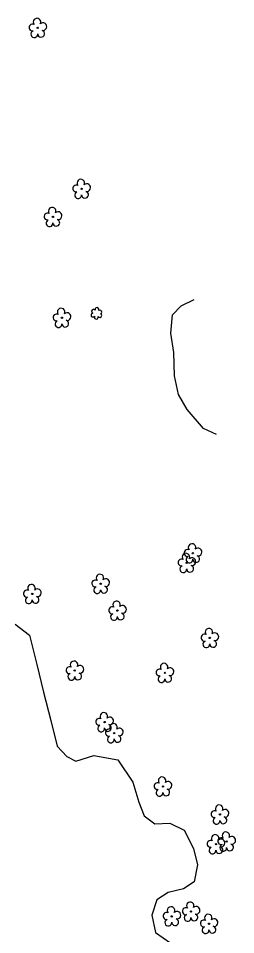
# Model space of a CAD drawing. Extents: x 3040896 to 3051146, y 687568 to 732976.
# Drawn here: x 3047320.5 to 3047428.3, y 707780.4 to 708235.6 of the extents above; entities that cross this region are included whole.
import ezdxf

# ---------------------------------------------------------------- set-up
doc = ezdxf.new("R2010")
doc.units = 0
for name, color, linetype in [('Exist Vegetation Hedge Row', 7, 'Continuous'), ('Exist Vegetation Shrub CELL', 7, 'Continuous'), ('Exist Vegetation Tree CELL', 7, 'Continuous'), ('Exist Vegetation Woods Line', 7, 'Continuous')]:
    doc.layers.add(name, color=color, linetype=linetype)

msp = doc.modelspace()

# ---------------------------------------------------------------- linework, layer by layer
at = {"layer": 'Exist Vegetation Hedge Row'}
msp.add_lwpolyline([(3047418.84, 708028.87), (3047412.34, 708031.85), (3047404.33, 708041.32), (3047399.96, 708048.82), (3047398.06, 708058.02), (3047397.73, 708069.56), (3047396.19, 708079.16), (3047397, 708088.27), (3047401.27, 708092.84), (3047407.74, 708095.87)], dxfattribs=at)
at = {"layer": 'Exist Vegetation Shrub CELL'}
msp.add_line((3047359.31, 708088.88), (3047359.31, 708088.88), dxfattribs=at)
for centre, radius, start, end in [((3047357.51, 708088.18), 0.955, 95.1099, 327.9534), ((3047357.83, 708090.01), 0.968, 35.8908, 245.4216), ((3047359.19, 708087.2), 0.984, 151.2797, 21.387), ((3047359.54, 708090.92), 0.99, 334.8391, 200.4717), ((3047360.95, 708087.95), 0.937, 204.9913, 73.4601), ((3047360.99, 708089.75), 0.929, 284.4567, 126.0861)]:
    msp.add_arc(centre, radius, start, end, dxfattribs=at)
at = {"layer": 'Exist Vegetation Tree CELL'}
for p, q in [((3047330.13, 708230.86), (3047330.13, 708230.86)), ((3047351.91, 708150.91), (3047351.91, 708150.91)), ((3047337.66, 708136.97), (3047337.66, 708136.97)), ((3047342.1, 708086.86), (3047342.1, 708086.86)), ((3047407.09, 707969.91), (3047407.09, 707969.91)), ((3047404.08, 707965.14), (3047404.08, 707965.14)), ((3047361.35, 707954.73), (3047361.35, 707954.73)), ((3047327.37, 707949.66), (3047327.37, 707949.66)), ((3047369.64, 707941.43), (3047369.64, 707941.43)), ((3047415.47, 707927.84), (3047415.47, 707927.84)), ((3047348.5, 707911.64), (3047348.5, 707911.64)), ((3047393.2, 707910.5), (3047393.2, 707910.5)), ((3047363.29, 707886.03), (3047363.29, 707886.03)), ((3047368.06, 707880.57), (3047368.06, 707880.57)), ((3047392.23, 707854.04), (3047392.23, 707854.04)), ((3047420.53, 707840.16), (3047420.53, 707840.16)), ((3047418.55, 707825.39), (3047418.55, 707825.39)), ((3047423.89, 707826.72), (3047423.89, 707826.72)), ((3047406.19, 707791.93), (3047406.19, 707791.93)), ((3047396.64, 707789.54), (3047396.64, 707789.54)), ((3047415.13, 707785.85), (3047415.13, 707785.85))]:
    msp.add_line(p, q, dxfattribs=at)
for centre in [(3047330.13, 708230.86), (3047351.91, 708150.91), (3047337.66, 708136.97), (3047342.1, 708086.86), (3047407.09, 707969.91), (3047404.08, 707965.14), (3047361.35, 707954.73), (3047327.37, 707949.66), (3047369.64, 707941.43), (3047415.47, 707927.84), (3047348.5, 707911.64), (3047393.2, 707910.5), (3047363.29, 707886.03), (3047368.06, 707880.57), (3047392.23, 707854.04), (3047420.53, 707840.16), (3047418.55, 707825.39), (3047423.89, 707826.72), (3047406.19, 707791.93), (3047396.64, 707789.54), (3047415.13, 707785.85)]:
    msp.add_circle(centre, 0.326, dxfattribs=at)
for centre, radius, start, end in [((3047329.75, 708233.74), 1.86, 330.1651, 219.7134), ((3047332.68, 708231.45), 1.9, 257.1011, 134.1999), ((3047327.53, 708231.02), 1.73, 62.6636, 279.3457), ((3047328.43, 708227.74), 1.69, 111.5671, 6.231), ((3047331.8, 708227.96), 1.7, 181.2822, 74.56), ((3047349.3, 708151.07), 1.73, 62.6636, 279.3457), ((3047351.52, 708153.79), 1.86, 330.1651, 219.7134), ((3047354.46, 708151.5), 1.9, 257.1011, 134.1999), ((3047350.21, 708147.79), 1.69, 111.5671, 6.231), ((3047353.58, 708148.01), 1.7, 181.2822, 74.56), ((3047335.05, 708137.13), 1.73, 62.6636, 279.3457), ((3047337.28, 708139.85), 1.86, 330.1651, 219.7134), ((3047340.21, 708137.56), 1.9, 257.1011, 134.1999), ((3047335.96, 708133.85), 1.69, 111.5671, 6.231), ((3047339.33, 708134.07), 1.7, 181.2822, 74.56), ((3047339.49, 708087.01), 1.73, 62.6636, 279.3457), ((3047341.71, 708089.73), 1.86, 330.1651, 219.7134), ((3047344.65, 708087.44), 1.9, 257.1011, 134.1999), ((3047340.4, 708083.73), 1.69, 111.5671, 6.231), ((3047343.77, 708083.96), 1.7, 181.2822, 74.56), ((3047406.7, 707972.78), 1.86, 330.1651, 219.7134), ((3047403.69, 707968.02), 1.86, 330.1651, 219.7134), ((3047404.48, 707970.06), 1.73, 62.6636, 279.3457), ((3047409.64, 707970.5), 1.9, 257.1011, 134.1999), ((3047401.47, 707965.3), 1.73, 62.6636, 279.3457), ((3047405.38, 707966.79), 1.69, 111.5671, 6.231), ((3047406.63, 707965.73), 1.9, 257.1011, 134.1999), ((3047408.76, 707967.01), 1.7, 181.2822, 74.56), ((3047402.37, 707962.02), 1.69, 111.5671, 6.231), ((3047405.75, 707962.24), 1.7, 181.2822, 74.56), ((3047358.75, 707954.89), 1.73, 62.6636, 279.3457), ((3047360.97, 707957.61), 1.86, 330.1651, 219.7134), ((3047363.9, 707955.32), 1.9, 257.1011, 134.1999), ((3047324.77, 707949.81), 1.73, 62.6636, 279.3457), ((3047326.99, 707952.53), 1.86, 330.1651, 219.7134), ((3047329.92, 707950.25), 1.9, 257.1011, 134.1999), ((3047359.65, 707951.61), 1.69, 111.5671, 6.231), ((3047363.02, 707951.83), 1.7, 181.2822, 74.56), ((3047325.67, 707946.54), 1.69, 111.5671, 6.231), ((3047329.04, 707946.76), 1.7, 181.2822, 74.56), ((3047367.04, 707941.58), 1.73, 62.6636, 279.3457), ((3047369.26, 707944.3), 1.86, 330.1651, 219.7134), ((3047372.19, 707942.02), 1.9, 257.1011, 134.1999), ((3047367.94, 707938.31), 1.69, 111.5671, 6.231), ((3047371.31, 707938.53), 1.7, 181.2822, 74.56), ((3047412.86, 707927.99), 1.73, 62.6636, 279.3457), ((3047415.08, 707930.71), 1.86, 330.1651, 219.7134), ((3047418.01, 707928.43), 1.9, 257.1011, 134.1999), ((3047413.76, 707924.72), 1.69, 111.5671, 6.231), ((3047417.14, 707924.94), 1.7, 181.2822, 74.56), ((3047348.12, 707914.51), 1.86, 330.1651, 219.7134), ((3047392.82, 707913.37), 1.86, 330.1651, 219.7134), ((3047345.9, 707911.79), 1.73, 62.6636, 279.3457), ((3047346.8, 707908.52), 1.69, 111.5671, 6.231), ((3047350.17, 707908.74), 1.7, 181.2822, 74.56), ((3047351.05, 707912.23), 1.9, 257.1011, 134.1999), ((3047390.6, 707910.65), 1.73, 62.6636, 279.3457), ((3047395.75, 707911.09), 1.9, 257.1011, 134.1999), ((3047391.5, 707907.38), 1.69, 111.5671, 6.231), ((3047394.87, 707907.6), 1.7, 181.2822, 74.56), ((3047360.69, 707886.18), 1.73, 62.6636, 279.3457), ((3047362.91, 707888.9), 1.86, 330.1651, 219.7134), ((3047365.84, 707886.62), 1.9, 257.1011, 134.1999), ((3047361.59, 707882.91), 1.69, 111.5671, 6.231), ((3047364.96, 707883.13), 1.7, 181.2822, 74.56), ((3047367.68, 707883.44), 1.86, 330.1651, 219.7134), ((3047370.61, 707881.16), 1.9, 257.1011, 134.1999), ((3047365.45, 707880.73), 1.73, 62.6636, 279.3457), ((3047366.36, 707877.45), 1.69, 111.5671, 6.231), ((3047369.73, 707877.67), 1.7, 181.2822, 74.56), ((3047389.62, 707854.19), 1.73, 62.6636, 279.3457), ((3047391.84, 707856.91), 1.86, 330.1651, 219.7134), ((3047394.77, 707854.63), 1.9, 257.1011, 134.1999), ((3047390.52, 707850.92), 1.69, 111.5671, 6.231), ((3047393.9, 707851.14), 1.7, 181.2822, 74.56), ((3047417.93, 707840.31), 1.73, 62.6636, 279.3457), ((3047420.15, 707843.03), 1.86, 330.1651, 219.7134), ((3047423.08, 707840.75), 1.9, 257.1011, 134.1999), ((3047418.83, 707837.04), 1.69, 111.5671, 6.231), ((3047422.21, 707837.26), 1.7, 181.2822, 74.56), ((3047418.17, 707828.26), 1.86, 330.1651, 219.7134), ((3047421.28, 707826.87), 1.73, 62.6636, 279.3457), ((3047423.5, 707829.59), 1.86, 330.1651, 219.7134), ((3047426.44, 707827.31), 1.9, 257.1011, 134.1999), ((3047415.95, 707825.54), 1.73, 62.6636, 279.3457), ((3047416.85, 707822.27), 1.69, 111.5671, 6.231), ((3047420.23, 707822.49), 1.7, 181.2822, 74.56), ((3047421.1, 707825.97), 1.9, 257.1011, 134.1999), ((3047422.19, 707823.6), 1.69, 111.5671, 6.231), ((3047425.56, 707823.82), 1.7, 181.2822, 74.56), ((3047405.81, 707794.8), 1.86, 330.1651, 219.7134), ((3047396.25, 707792.42), 1.86, 330.1651, 219.7134), ((3047399.19, 707790.13), 1.9, 257.1011, 134.1999), ((3047403.59, 707792.08), 1.73, 62.6636, 279.3457), ((3047408.74, 707792.52), 1.9, 257.1011, 134.1999), ((3047394.03, 707789.7), 1.73, 62.6636, 279.3457), ((3047394.93, 707786.42), 1.69, 111.5671, 6.231), ((3047398.31, 707786.64), 1.7, 181.2822, 74.56), ((3047404.49, 707788.81), 1.69, 111.5671, 6.231), ((3047407.86, 707789.03), 1.7, 181.2822, 74.56), ((3047412.52, 707786.01), 1.73, 62.6636, 279.3457), ((3047414.74, 707788.73), 1.86, 330.1651, 219.7134), ((3047417.67, 707786.44), 1.9, 257.1011, 134.1999), ((3047413.42, 707782.73), 1.69, 111.5671, 6.231), ((3047416.8, 707782.95), 1.7, 181.2822, 74.56)]:
    msp.add_arc(centre, radius, start, end, dxfattribs=at)
at = {"layer": 'Exist Vegetation Woods Line'}
msp.add_lwpolyline([(3047318.96, 707934.61), (3047326, 707929.13), (3047329.62, 707914.64), (3047333.05, 707900.87), (3047336.56, 707886.82), (3047339.75, 707874.04), (3047344.54, 707868.86), (3047348.98, 707866.61), (3047357.94, 707869.48), (3047369.83, 707867.29), (3047377.32, 707856.14), (3047380.28, 707846.25), (3047382.87, 707839.52), (3047388.17, 707835.57), (3047395.59, 707835.84), (3047402.72, 707832.35), (3047407.44, 707823.24), (3047409.45, 707815.11), (3047407.76, 707806.62), (3047402.46, 707803.19), (3047394.9, 707801.31), (3047389.29, 707797.73), (3047386.75, 707790.15), (3047388.61, 707781.56), (3047396.21, 707776.16)], dxfattribs=at)

doc.saveas('drawing.dxf')
